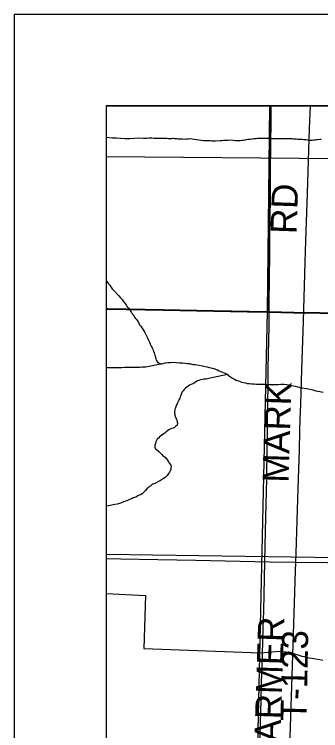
# Model space of a CAD drawing. Extents: x 2.4 to 73.1, y 4.5 to 25.6.
# Drawn here: x 41.859 to 42.193, y 24.224 to 25.005 of the extents above; entities that cross this region are included whole.
import ezdxf

# ---------------------------------------------------------------- set-up
doc = ezdxf.new("R2010")
doc.units = 0
for name, color, linetype in [('GM_X_County_Road', 7, 'Continuous'), ('GM_X_County_Road_Text', 7, 'Continuous'), ('GM_X_Interchange_Ramps', 7, 'Continuous'), ('GM_X_Minor_River', 7, 'Continuous'), ('GM_X_Section', 7, 'Continuous'), ('GM_X_Township_Road', 7, 'Continuous'), ('GM_X_Township_Road_Text', 7, 'Continuous'), ('GM_X_US_Shield', 7, 'Continuous'), ('SH_Cut_Line', 7, 'Continuous'), ('SH_Data', 7, 'Continuous')]:
    doc.layers.add(name, color=color, linetype=linetype)

msp = doc.modelspace()

# ---------------------------------------------------------------- linework, layer by layer
at = {"layer": 'GM_X_County_Road'}
for points in [[(42.16553, 24.40747), (42.16583, 24.41715), (42.16808, 24.48768), (42.1694, 24.52962), (42.16998, 24.55076), (42.17041, 24.5638), (42.17085, 24.57934), (42.17206, 24.61756), (42.17375, 24.67038), (42.17581, 24.73469), (42.17654, 24.758), (42.17823, 24.80988), (42.179, 24.83349), (42.17976, 24.85711), (42.18051, 24.88041), (42.18151, 24.90511)], [(41.95853, 24.41135), (41.97481, 24.41108), (42.01521, 24.41026), (42.05655, 24.40957), (42.13674, 24.40787), (42.16553, 24.40747)], [(42.15742, 24.15734), (42.15863, 24.19469), (42.15996, 24.23881), (42.1615, 24.28355), (42.16377, 24.3519), (42.16402, 24.36216), (42.16489, 24.38732), (42.16553, 24.40747)], [(42.16553, 24.40747), (42.19983, 24.40699), (42.24769, 24.40609), (42.2881, 24.40537), (42.3456, 24.40421), (42.43045, 24.40264), (42.45749, 24.40214), (42.51157, 24.40104), (42.56534, 24.39993), (42.59238, 24.39948), (42.64802, 24.39834), (42.67102, 24.39784), (42.67475, 24.39777)]]:
    msp.add_lwpolyline(points, dxfattribs=at)
at = {"layer": 'GM_X_Interchange_Ramps'}
for points in [[(43.14223, 24.90511), (41.95853, 24.90511), (41.95853, 24.68373), (41.96061, 24.68369), (42.02091, 24.68269), (42.05758, 24.68182), (42.11259, 24.68078), (42.13635, 24.68036), (42.16325, 24.67989), (42.19152, 24.67928), (42.23007, 24.67863), (42.26425, 24.67792), (42.31056, 24.67701), (42.37738, 24.67565), (42.40753, 24.67509), (42.4383, 24.67452), (42.46222, 24.67405), (42.49921, 24.67332), (42.56478, 24.67187), (42.61265, 24.67114), (42.63634, 24.6705), (42.64962, 24.67014), (42.67106, 24.66966), (42.7155, 24.6688)], [(42.7155, 24.6688), (42.67106, 24.66966), (42.64962, 24.67014), (42.63634, 24.6705), (42.61265, 24.67114), (42.56478, 24.67187), (42.49921, 24.67332), (42.46222, 24.67405), (42.4383, 24.67452), (42.40753, 24.67509), (42.37738, 24.67565), (42.31056, 24.67701), (42.26425, 24.67792), (42.23007, 24.67863), (42.19152, 24.67928), (42.16325, 24.67989), (42.13635, 24.68036), (42.11259, 24.68078), (42.05758, 24.68182), (42.02091, 24.68269), (41.96061, 24.68369), (41.95853, 24.68373), (41.95853, 21.67404)]]:
    msp.add_lwpolyline(points, dxfattribs=at)
at = {"layer": 'GM_X_Minor_River'}
for p, q in [((41.95853, 24.84992), (42.32566, 24.84695)), ((41.95853, 24.41629), (42.31539, 24.41116))]:
    msp.add_line(p, q, dxfattribs=at)
for points in [[(41.95853, 24.87098), (41.96181, 24.87075), (41.96561, 24.8705), (41.96979, 24.87025), (41.97436, 24.87017), (41.97948, 24.86971), (41.98462, 24.86963), (41.98976, 24.86993), (41.99414, 24.87024), (41.99946, 24.87016), (42.00269, 24.87011), (42.00574, 24.87025), (42.0084, 24.87021), (42.01068, 24.87017)], [(42.01068, 24.87017), (42.01277, 24.86995), (42.01448, 24.86992), (42.01638, 24.86989), (42.01791, 24.87005), (42.01962, 24.86984), (42.02133, 24.87), (42.02323, 24.86997), (42.02494, 24.86994), (42.02646, 24.86973), (42.02798, 24.86971), (42.02912, 24.86969), (42.03045, 24.86967), (42.03141, 24.86984), (42.03274, 24.86963), (42.03407, 24.86961), (42.03559, 24.86958), (42.0373, 24.86937), (42.0392, 24.86934), (42.04186, 24.8693), (42.04395, 24.86907), (42.04623, 24.86923), (42.04833, 24.86938), (42.05042, 24.86954), (42.05251, 24.86932), (42.05479, 24.8689), (42.05744, 24.86848), (42.05991, 24.86825), (42.06238, 24.86783), (42.06466, 24.8676), (42.06713, 24.86756), (42.06865, 24.86754), (42.07036, 24.86751), (42.07207, 24.8673), (42.07397, 24.86727), (42.07606, 24.86723), (42.07777, 24.86721), (42.08291, 24.86731), (42.08482, 24.86747), (42.08672, 24.86783), (42.08939, 24.86797), (42.09148, 24.86794), (42.09338, 24.8681), (42.09737, 24.86785), (42.09946, 24.86762), (42.10136, 24.8674), (42.10326, 24.86737), (42.10498, 24.86754), (42.1065, 24.8677), (42.10803, 24.86787), (42.11012, 24.86821), (42.11146, 24.86838), (42.11317, 24.86874), (42.1147, 24.8689), (42.11603, 24.86907), (42.11775, 24.86923), (42.11946, 24.86959), (42.1208, 24.86976), (42.12232, 24.86973), (42.12384, 24.8699), (42.12517, 24.86988), (42.12651, 24.87005), (42.12784, 24.87002), (42.12993, 24.86999), (42.13126, 24.86997), (42.13221, 24.86996), (42.13316, 24.86994), (42.13468, 24.86992), (42.13583, 24.8699), (42.13697, 24.86988), (42.13829, 24.86967), (42.13982, 24.86964), (42.14134, 24.86962), (42.14286, 24.8696), (42.14476, 24.86957), (42.14933, 24.86968), (42.15104, 24.86966), (42.15275, 24.86963), (42.15408, 24.86961), (42.1556, 24.86977), (42.15712, 24.86975), (42.15903, 24.86972), (42.16017, 24.8697), (42.1615, 24.86949), (42.16301, 24.86928), (42.16453, 24.86925), (42.16606, 24.86923), (42.16757, 24.86901), (42.1691, 24.86899), (42.17081, 24.86896), (42.17232, 24.86875), (42.17423, 24.86872), (42.17556, 24.8687), (42.17669, 24.86849), (42.1784, 24.86827), (42.18011, 24.86787), (42.18182, 24.86784), (42.18334, 24.868), (42.18487, 24.86817), (42.18658, 24.86833), (42.18811, 24.8685)], [(42.18811, 24.8685), (42.18944, 24.86867), (42.19154, 24.86882), (42.19325, 24.8688)], [(41.95853, 24.71465), (41.95934, 24.71364), (41.96028, 24.71248), (41.9614, 24.71114), (41.96251, 24.7096), (41.96382, 24.70768), (41.96531, 24.70575), (41.96699, 24.70383), (41.9726, 24.69785), (41.97447, 24.69592), (41.97596, 24.69399), (41.97745, 24.69188), (41.97894, 24.68996), (41.98006, 24.68842), (41.98099, 24.68726), (41.98174, 24.68611), (41.98323, 24.68438), (41.98434, 24.68265), (41.98527, 24.68112), (41.9862, 24.67977), (41.98713, 24.67824), (41.98806, 24.67708), (41.989, 24.67612), (41.98974, 24.67477), (41.99085, 24.67324), (41.99178, 24.67208), (41.99271, 24.67074), (41.99383, 24.66882), (41.99493, 24.66652), (41.99662, 24.66478), (41.99754, 24.66325), (41.99866, 24.66152), (41.99977, 24.65979), (42.00088, 24.65787), (42.0018, 24.65596), (42.00291, 24.65366), (42.00401, 24.65155), (42.00493, 24.64945), (42.00585, 24.64735), (42.00677, 24.64524), (42.00787, 24.64294), (42.0088, 24.64122), (42.00953, 24.63969), (42.01008, 24.63835), (42.01063, 24.63682), (42.01118, 24.63567), (42.01154, 24.63452), (42.01191, 24.63357), (42.01227, 24.63204), (42.01262, 24.63052), (42.01279, 24.62918), (42.01315, 24.62785), (42.01389, 24.6267), (42.01483, 24.62554), (42.01577, 24.62477), (42.0169, 24.62437), (42.01803, 24.62397), (42.01937, 24.62395), (42.02089, 24.6243), (42.02318, 24.62484), (42.02585, 24.62518), (42.02889, 24.62513), (42.03213, 24.62546), (42.03556, 24.6254), (42.03859, 24.62497), (42.04182, 24.62473), (42.04467, 24.6245), (42.04695, 24.62427), (42.04904, 24.62405)], [(41.95853, 24.61973), (41.95939, 24.61977), (41.96338, 24.6197), (41.96738, 24.61964), (41.97252, 24.61994), (41.97594, 24.61989), (41.97917, 24.62003), (41.98184, 24.62017), (41.98431, 24.62013), (41.98659, 24.6201), (41.98869, 24.62025), (41.99059, 24.62022), (41.99249, 24.62019), (41.99401, 24.62017), (41.99554, 24.62034), (41.99763, 24.62049), (41.99915, 24.62047), (42.00048, 24.62045), (42.00181, 24.62043), (42.01803, 24.62397)], [(42.04904, 24.62405), (42.05018, 24.62384), (42.05112, 24.62364), (42.05226, 24.62343), (42.05378, 24.62321), (42.05568, 24.62299), (42.06364, 24.62154), (42.06649, 24.62092), (42.06895, 24.6205), (42.07103, 24.6199), (42.07331, 24.61948), (42.07464, 24.61908), (42.07615, 24.61868), (42.07729, 24.61828), (42.07861, 24.61769), (42.08012, 24.6171), (42.08182, 24.61631), (42.08371, 24.61552), (42.0856, 24.61473), (42.08749, 24.61394), (42.08919, 24.61315), (42.09088, 24.61199), (42.09182, 24.61121), (42.09276, 24.61062), (42.09426, 24.60946), (42.09521, 24.60888), (42.09634, 24.60829), (42.09728, 24.6077), (42.09879, 24.60692), (42.1003, 24.60594), (42.10181, 24.60554), (42.10314, 24.60514), (42.10484, 24.60435), (42.10673, 24.60394), (42.10862, 24.60334), (42.11052, 24.60293), (42.1126, 24.60252), (42.11469, 24.6023), (42.11716, 24.60207), (42.11982, 24.60183), (42.12248, 24.6016), (42.12628, 24.60154), (42.12913, 24.6015), (42.1318, 24.60146), (42.13446, 24.60141), (42.13693, 24.60137), (42.13921, 24.60134), (42.14168, 24.6013), (42.14397, 24.60126), (42.14644, 24.60141), (42.1491, 24.60156), (42.15234, 24.60151), (42.15556, 24.60108), (42.16486, 24.59941), (42.16732, 24.5988), (42.1696, 24.59839), (42.17206, 24.59778), (42.17452, 24.59736), (42.17756, 24.59674), (42.18078, 24.59612), (42.18419, 24.59531), (42.18741, 24.5943), (42.19177, 24.59347), (42.19518, 24.59285)], [(42.09088, 24.61199), (42.07055, 24.60766)], [(42.07055, 24.60766), (42.06779, 24.60722), (42.06532, 24.60707), (42.0636, 24.60672), (42.06169, 24.60618), (42.05978, 24.60564), (42.05768, 24.60491), (42.05595, 24.6038), (42.05383, 24.6025), (42.05134, 24.6014), (42.04962, 24.60048), (42.04808, 24.59936), (42.04654, 24.59825), (42.04519, 24.59713), (42.04384, 24.59582), (42.04268, 24.59451), (42.04171, 24.59338), (42.04131, 24.59244), (42.04092, 24.5913), (42.04052, 24.59017), (42.03992, 24.58866), (42.03953, 24.58772), (42.03893, 24.5862), (42.03834, 24.58507), (42.03776, 24.58413), (42.03717, 24.58262), (42.03657, 24.58111), (42.03598, 24.57998), (42.0354, 24.57904), (42.035, 24.57791), (42.0344, 24.57583), (42.03361, 24.57451), (42.03341, 24.57337), (42.03338, 24.57166), (42.03335, 24.57014), (42.03352, 24.56881), (42.0337, 24.56767), (42.03406, 24.56671), (42.03479, 24.56442), (42.03534, 24.56346), (42.0357, 24.56212), (42.03607, 24.56117), (42.03624, 24.56002), (42.03641, 24.5585), (42.036, 24.55699), (42.03484, 24.55568), (42.03311, 24.55437), (42.03176, 24.55345), (42.02985, 24.5531), (42.02832, 24.55236), (42.02698, 24.55162), (42.02563, 24.55069), (42.02428, 24.54957), (42.02274, 24.54827), (42.02101, 24.54715), (42.01947, 24.54604), (42.01793, 24.54492), (42.01678, 24.54399), (42.01562, 24.54287), (42.01427, 24.54156), (42.01348, 24.54024), (42.01289, 24.53854), (42.01248, 24.53684), (42.01188, 24.53514), (42.01167, 24.53381), (42.01184, 24.53229), (42.01276, 24.53075), (42.01389, 24.52998), (42.01596, 24.52804), (42.01708, 24.52708), (42.01839, 24.52591), (42.01933, 24.52495), (42.02064, 24.5236), (42.02196, 24.52263), (42.02346, 24.52146), (42.0242, 24.5205), (42.0257, 24.51877), (42.02625, 24.51762), (42.02681, 24.51666), (42.02755, 24.5157), (42.0283, 24.51455), (42.02904, 24.5134), (42.0294, 24.51206), (42.02937, 24.51016), (42.02935, 24.50883), (42.02856, 24.50713), (42.02777, 24.50543), (42.02661, 24.50412), (42.02525, 24.50205), (42.02293, 24.49981), (42.02024, 24.49795), (42.01793, 24.49647), (42.01563, 24.49537), (42.01314, 24.49408), (42.01179, 24.49334), (42.01065, 24.49297), (42.00969, 24.49242)], [(42.00969, 24.49242), (42.00854, 24.49168), (42.00738, 24.49075), (42.00603, 24.48982), (42.00487, 24.4887), (42.00314, 24.48739), (42.00159, 24.48552), (41.99966, 24.48384), (41.99792, 24.48196), (41.99601, 24.48105), (41.99486, 24.48049), (41.99332, 24.47976), (41.9916, 24.47883), (41.99064, 24.47847), (41.98968, 24.47811), (41.98815, 24.47756), (41.987, 24.47701), (41.9849, 24.47609), (41.98279, 24.47498), (41.98011, 24.47408), (41.97762, 24.47317), (41.97552, 24.47225), (41.97322, 24.47134), (41.97074, 24.4708), (41.96807, 24.47028), (41.9612, 24.46887), (41.9591, 24.46852), (41.95853, 24.46853)], [(41.95853, 24.37322), (42.00169, 24.37113), (41.99963, 24.31321), (42.1266, 24.30854)], [(42.1266, 24.30854), (42.14812, 24.31029), (42.15173, 24.31004), (42.15515, 24.30942), (42.1597, 24.30859), (42.16292, 24.30778), (42.16538, 24.30698), (42.16765, 24.30618), (42.16992, 24.30558), (42.172, 24.30478), (42.17447, 24.30436), (42.17712, 24.30375), (42.18015, 24.30294), (42.18337, 24.30251), (42.18698, 24.30189), (42.19172, 24.30124), (42.19514, 24.30062)]]:
    msp.add_lwpolyline(points, dxfattribs=at)
at = {"layer": 'GM_X_Section'}
msp.add_lwpolyline([(42.13472, 24.6805), (42.63709, 24.66957), (42.61538, 24.1682), (42.12334, 24.17453)], close=True, dxfattribs=at)
at = {"layer": 'GM_X_Township_Road'}
for points in [[(42.13647, 24.68009), (42.13651, 24.68337), (42.1366, 24.6915), (42.13695, 24.71606), (42.13727, 24.74403), (42.13734, 24.76704), (42.13754, 24.78134), (42.13786, 24.80589), (42.13799, 24.82112), (42.13806, 24.84008), (42.13818, 24.85656), (42.13833, 24.87023), (42.13849, 24.88111), (42.1386, 24.89386), (42.13872, 24.90511)], [(41.95853, 24.68346), (41.96073, 24.68342), (42.02102, 24.68242), (42.05769, 24.68155), (42.1127, 24.68051), (42.13647, 24.68009)], [(42.12519, 24.17402), (42.12541, 24.1827), (42.12628, 24.20786), (42.12775, 24.25632), (42.12825, 24.27527), (42.12908, 24.30758), (42.12953, 24.32063), (42.13007, 24.33616), (42.13056, 24.35449), (42.13181, 24.40762), (42.13261, 24.44148), (42.13318, 24.47038), (42.13386, 24.49866), (42.13438, 24.53253), (42.13462, 24.54526), (42.13478, 24.56142), (42.13496, 24.58069), (42.13519, 24.6012), (42.13546, 24.61953), (42.13572, 24.63383), (42.1363, 24.66521), (42.13647, 24.68009)], [(42.13647, 24.68009), (42.16336, 24.67961), (42.19164, 24.679), (42.23018, 24.67836), (42.26437, 24.67764), (42.31068, 24.67673), (42.3775, 24.67537), (42.40765, 24.67481), (42.43842, 24.67425), (42.46234, 24.67377), (42.49933, 24.67304), (42.5649, 24.6716), (42.61277, 24.67087), (42.63646, 24.67022)]]:
    msp.add_lwpolyline(points, dxfattribs=at)
at = {"layer": 'GM_X_US_Shield'}
for points in [[(42.1373, 24.90511), (41.95853, 24.90511), (41.95853, 24.68383), (42.13472, 24.6805)], [(42.63838, 24.90511), (42.1373, 24.90511), (42.13472, 24.6805), (42.63709, 24.66957)], [(41.95853, 24.68383), (41.95853, 24.17784), (42.12334, 24.17453), (42.13472, 24.6805)]]:
    msp.add_lwpolyline(points, close=True, dxfattribs=at)
at = {"layer": 'SH_Cut_Line'}
msp.add_lwpolyline([(48.75853, 24.90511), (41.95853, 24.90511), (41.95853, 21.67404)], dxfattribs=at)
at = {"layer": 'SH_Data'}
for p, q in [((41.85853, 25.00511), (48.85853, 25.00511)), ((41.85853, 25.00511), (41.85853, 18.00511)), ((41.95853, 24.90511), (41.95853, 18.10511)), ((41.95853, 24.90511), (48.75853, 24.90511))]:
    msp.add_line(p, q, dxfattribs=at)

# ---------------------------------------------------------------- texts
at = {"layer": 'GM_X_County_Road_Text'}
for s, rotation, p in [('RD', 88.02522, (42.16623, 24.76513)), ('MARK', 88.23757, (42.15748, 24.49381)), ('FARMER', 88.16842, (42.1479, 24.18715))]:
    msp.add_text(s, height=0.028409, rotation=rotation, dxfattribs=at).set_placement(p)
at = {"layer": 'GM_X_Township_Road_Text'}
msp.add_text('T-123', height=0.028409, rotation=88.87652, dxfattribs=at).set_placement((42.17721, 24.23379))

doc.saveas('drawing.dxf')
